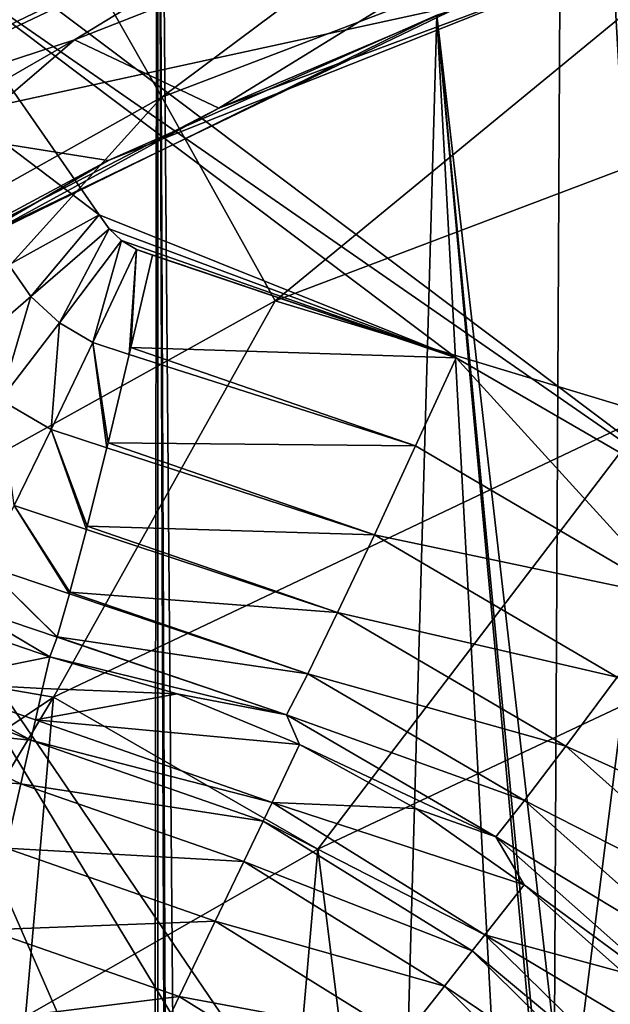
# Model space of a CAD drawing. Header units: metres. Extents: x -105 to 105, y -117 to 62.
# Tile 287 of 382: x -8.14 to -6, y 11.69 to 15.26. Entities that reach past the tile are written whole.
import ezdxf

# ---------------------------------------------------------------- set-up
doc = ezdxf.new("R2010")
doc.units = ezdxf.units.M
doc.layers.add('solid_509432_AD150_SW0001', color=7, linetype='CONTINUOUS')
doc.layers.add('solid_509432_AD150_SW0001_01', color=7, linetype='CONTINUOUS')

msp = doc.modelspace()

# ---------------------------------------------------------------- linework, layer by layer
at = {"layer": 'solid_509432_AD150_SW0001'}
for points in [[(-6.162486, 18.584642, 71.856262), (-7.637273, 18.06888, 71.843544), (-6.716792, -90.563103, 71.851799)], [(90, 18.299999, -16.299999), (-53, -0.25, -16.299999), (-90, -0.25, -16.299999)], [(-90, 18.299999, -16.299999), (90, 18.299999, -16.299999), (-90, -0.25, -16.299999)], [(-7.637273, 18.06888, 71.843544), (-9.069048, 17.444565, 71.82859), (-7.796052, -90.288589, 71.84201)], [(-7.637273, 18.06888, 71.843544), (-7.796052, -90.288589, 71.84201), (-7.625625, -90.371964, 71.843658)], [(-7.637273, 18.06888, 71.843544), (-7.179524, -90.514778, 71.847786), (-6.716792, -90.563103, 71.851799)], [(-7.637273, 18.06888, 71.843544), (-7.271542, -90.4935, 71.846954), (-7.179524, -90.514778, 71.847786)], [(-7.637273, 18.06888, 71.843544), (-7.625625, -90.371964, 71.843658), (-7.271542, -90.4935, 71.846954)], [(-9.354829, 16.313015, 2.143936), (-2.711786, 17.542665, 1.969982), (-5.550403, 13.449803, 2.044314)], [(-9.069048, 17.444565, 71.82859), (-8.032491, -90.140953, 71.839676), (-7.796052, -90.288589, 71.84201)], [(-9.069048, 17.444565, 71.82859), (-8.253333, -89.961456, 71.837425), (-8.032491, -90.140953, 71.839676)], [(-56.523369, 17.273149, -13.4), (-4.535146, -0.11237, -13.4), (-4.535146, 17.273149, -13.4)], [(-56.523369, 17.273149, -13.4), (-20.115334, -0.11237, -13.4), (-4.535146, -0.11237, -13.4)], [(-7.817541, 14.747072, 5.10471), (-5.312888, 15.741001, 5.039123), (-20.977657, 16.843361, 5.449319)], [(-10.143833, 13.387584, 5.165626), (-7.817541, 14.747072, 5.10471), (-20.977657, 16.843361, 5.449319)], [(-7.992785, 15.627864, 67.504913), (-5.426341, 16.616249, 67.504913), (-7.622642, 14.976952, 68.090065)], [(-5.426341, 16.616249, 67.504913), (-5.173687, 15.912693, 68.090065), (-7.622642, 14.976952, 68.090065)], [(-10.203392, 15.023397, 41.200001), (-7.744907, 16.32325, 41.200001), (-10.203322, 15.02344, 43.349998)], [(-9.625024, 15.370975, 36.900002), (-7.744907, 16.32325, 41.200001), (-10.203392, 15.023397, 41.200001)], [(-7.744907, 16.32325, 41.200001), (-8.997643, 15.717783, 43.349998), (-10.203322, 15.02344, 43.349998)], [(-10.203322, 15.02344, 46.200001), (-7.744944, 16.323233, 46.200001), (-9.874942, 15.804032, 46.700001)], [(-7.744944, 16.323233, 44.950001), (-7.744944, 16.323233, 46.200001), (-10.203322, 15.02344, 46.200001)], [(-8.997643, 15.717783, 44.950001), (-7.744944, 16.323233, 44.950001), (-10.203322, 15.02344, 46.200001)], [(-8.514591, 15.506985, 2.121934), (-9.354829, 16.313015, 2.143936), (-5.550403, 13.449803, 2.044314)], [(-6.840144, 15.85464, 24.644537), (-5.393362, 16.184723, 24.648998), (-7.939102, 15.185585, 24.648998)], [(-7.415138, 14.93694, 24.711823), (-7.939102, 15.185585, 24.648998), (-5.393362, 16.184723, 24.648998)], [(-5.028978, 15.826935, 24.711823), (-7.415138, 14.93694, 24.711823), (-5.393362, 16.184723, 24.648998)], [(-8.313497, 16.164848, 66.789299), (-7.992785, 15.627864, 67.504913), (-10.386721, 14.27412, 67.504913)], [(-4.506017, -3.172695, 3.6), (-4.037329, 16.087421, 3.6), (-6.625394, 15.27488, 3.6)], [(-9.249976, 14.721484, 36.150002), (-6.758844, 15.92115, 36.150002), (-9.625024, 15.370975, 36.900002)], [(-6.758844, 15.92115, 30.9), (-6.758844, 15.92115, 36.150002), (-9.249976, 14.721484, 36.150002)], [(-9.249976, 14.721484, 30.9), (-6.758844, 15.92115, 30.9), (-9.249976, 14.721484, 36.150002)], [(-6.52135, 15.316092, 30.25), (-6.758844, 15.92115, 30.9), (-9.249976, 14.721484, 30.9)], [(-7.622642, 14.976952, 68.090065), (-5.173687, 15.912693, 68.090065), (-7.211311, 14.237921, 68.523697)], [(-5.173687, 15.912693, 68.090065), (-4.893119, 15.116071, 68.523697), (-7.211311, 14.237921, 68.523697)], [(-8.988011, 15.476515, 24.567322), (-6.840144, 15.85464, 24.644537), (-8.949321, 14.854841, 24.644537)], [(-8.949321, 14.854841, 24.644537), (-6.840144, 15.85464, 24.644537), (-7.939102, 15.185585, 24.648998)], [(-6.52135, 15.316092, 30.25), (-7.415138, 14.93694, 24.711823), (-5.028978, 15.826935, 24.711823)], [(-6.625394, 15.27488, 3.6), (-5.312888, 15.741001, 5.039123), (-7.817541, 14.747072, 5.10471)], [(-10.386721, 14.27412, 67.504913), (-7.992785, 15.627864, 67.504913), (-9.909419, 13.694907, 68.090065)], [(-7.992785, 15.627864, 67.504913), (-7.622642, 14.976952, 68.090065), (-9.909419, 13.694907, 68.090065)], [(-8.796366, 15.267468, 2.083169), (-8.514591, 15.506985, 2.121934), (-7.849612, 14.550038, 2.104521)], [(-8.514591, 15.506985, 2.121934), (-5.550403, 13.449803, 2.044314), (-6.555073, 14.031698, 2.070622)], [(-7.849612, 14.550038, 2.104521), (-8.514591, 15.506985, 2.121934), (-6.555073, 14.031698, 2.070622)], [(-8.925, 14.158553, 30.25), (-6.52135, 15.316092, 30.25), (-9.249976, 14.721484, 30.9)], [(-8.925, 14.158553, 30.25), (-7.415138, 14.93694, 24.711823), (-6.52135, 15.316092, 30.25)], [(-9.060284, 14.079653, 3.6), (-6.625394, 15.27488, 3.6), (-7.817541, 14.747072, 5.10471)], [(-6.754485, 10.689383, 3.6), (-6.625394, 15.27488, 3.6), (-9.060284, 14.079653, 3.6)], [(-8.796366, 15.267468, 2.083169), (-7.849612, 14.550038, 2.104521), (-8.176931, 14.368512, 2.065882)], [(-6.754485, 10.689383, 3.6), (-6.343625, 10.094157, 3.6), (-6.625394, 15.27488, 3.6)], [(-6.087182, 9.417974, 3.6), (-6, 8.7, 3.6), (-6.625394, 15.27488, 3.6)], [(-4.506017, -3.172695, 3.6), (-6.625394, 15.27488, 3.6), (-6, 8.7, 3.6)], [(-6.343625, 10.094157, 3.6), (-6.087182, 9.417974, 3.6), (-6.625394, 15.27488, 3.6)], [(-8.949321, 14.854841, 24.644537), (-7.939102, 15.185585, 24.648998), (-10.307492, 13.818183, 24.648998)], [(-9.650484, 13.716347, 24.711823), (-10.307492, 13.818183, 24.648998), (-7.939102, 15.185585, 24.648998)], [(-7.415138, 14.93694, 24.711823), (-9.650484, 13.716347, 24.711823), (-7.939102, 15.185585, 24.648998)], [(-7.211311, 14.237921, 68.523697), (-4.893119, 15.116071, 68.523697), (-5.853541, 13.826371, 68.790207)], [(-9.909419, 13.694907, 68.090065), (-7.622642, 14.976952, 68.090065), (-9.378481, 13.034368, 68.523697)], [(-7.622642, 14.976952, 68.090065), (-7.211311, 14.237921, 68.523697), (-9.378481, 13.034368, 68.523697)], [(-8.925, 14.158553, 30.25), (-9.650484, 13.716347, 24.711823), (-7.415138, 14.93694, 24.711823)], [(-9.060284, 14.079653, 3.6), (-7.817541, 14.747072, 5.10471), (-10.143833, 13.387584, 5.165626)], [(-8.176931, 14.368512, 2.065882), (-7.849612, 14.550038, 2.104521), (-8.097104, 14.253546, 2.06361)], [(-8.097104, 14.253546, 2.06361), (-7.849612, 14.550038, 2.104521), (-7.813972, 14.49924, 2.103588)], [(-7.813972, 14.49924, 2.103588), (-7.849612, 14.550038, 2.104521), (-6.555073, 14.031698, 2.070622)], [(-8.097104, 14.253546, 2.06361), (-7.813972, 14.49924, 2.103588), (-7.993747, 14.158602, 2.061153)], [(-7.993747, 14.158602, 2.061153), (-7.813972, 14.49924, 2.103588), (-7.768284, 14.45667, 2.102391)], [(-7.768284, 14.45667, 2.102391), (-7.813972, 14.49924, 2.103588), (-6.555073, 14.031698, 2.070622)], [(-7.993747, 14.158602, 2.061153), (-7.768284, 14.45667, 2.102391), (-7.873012, 14.087445, 2.058283)], [(-7.873012, 14.087445, 2.058283), (-7.768284, 14.45667, 2.102391), (-7.714775, 14.424554, 2.10099)], [(-7.714775, 14.424554, 2.10099), (-7.768284, 14.45667, 2.102391), (-6.555073, 14.031698, 2.070622)], [(-7.740438, 14.043141, 2.055131), (-7.873012, 14.087445, 2.058283), (-7.714775, 14.424554, 2.10099)], [(-7.734395, 14.06861, 2.061391), (-7.740438, 14.043141, 2.055131), (-7.714775, 14.424554, 2.10099)], [(-7.734395, 14.06861, 2.061391), (-7.714775, 14.424554, 2.10099), (-7.655901, 14.404299, 2.099448)], [(-7.734395, 14.06861, 2.061391), (-7.655901, 14.404299, 2.099448), (-6.555073, 14.031698, 2.070622)], [(-7.714775, 14.424554, 2.10099), (-6.555073, 14.031698, 2.070622), (-7.655901, 14.404299, 2.099448)], [(-8.176931, 14.368512, 2.065882), (-8.097104, 14.253546, 2.06361), (-8.364896, 14.023445, 1.931439)], [(-9.378481, 13.034368, 68.523697), (-7.211311, 14.237921, 68.523697), (-8.015738, 12.800319, 68.790207)], [(-8.364896, 14.023445, 1.931439), (-8.097104, 14.253546, 2.06361), (-8.207511, 13.879263, 1.928285)], [(-8.097104, 14.253546, 2.06361), (-7.993747, 14.158602, 2.061153), (-8.207511, 13.879263, 1.928285)], [(-7.211311, 14.237921, 68.523697), (-5.853541, 13.826371, 68.790207), (-8.015738, 12.800319, 68.790207)], [(-8.207511, 13.879263, 1.928285), (-7.993747, 14.158602, 2.061153), (-8.023777, 13.771368, 1.924603)], [(-7.993747, 14.158602, 2.061153), (-7.873012, 14.087445, 2.058283), (-8.023777, 13.771368, 1.924603)], [(-7.29579, 11.16894, 3.6), (-6.754485, 10.689383, 3.6), (-9.060284, 14.079653, 3.6)], [(-7.936197, 11.505054, 3.6), (-7.29579, 11.16894, 3.6), (-9.060284, 14.079653, 3.6)], [(-8.638337, 11.67812, 3.6), (-7.936197, 11.505054, 3.6), (-9.060284, 14.079653, 3.6)], [(-7.822168, 13.704383, 1.920564), (-8.023777, 13.771368, 1.924603), (-7.873012, 14.087445, 2.058283)], [(-7.817652, 13.722806, 1.930588), (-7.822168, 13.704383, 1.920564), (-7.873012, 14.087445, 2.058283)], [(-7.740438, 14.043141, 2.055131), (-7.817652, 13.722806, 1.930588), (-7.873012, 14.087445, 2.058283)], [(-6.701925, 13.711658, 2.032608), (-7.817652, 13.722806, 1.930588), (-7.740438, 14.043141, 2.055131)], [(-6.701925, 13.711658, 2.032608), (-7.740438, 14.043141, 2.055131), (-7.734395, 14.06861, 2.061391)], [(-6.701925, 13.711658, 2.032608), (-7.734395, 14.06861, 2.061391), (-6.555073, 14.031698, 2.070622)], [(-5.761023, 13.159232, 2.00641), (-6.701925, 13.711658, 2.032608), (-6.555073, 14.031698, 2.070622)], [(-5.761023, 13.159232, 2.00641), (-6.555073, 14.031698, 2.070622), (-5.550403, 13.449803, 2.044314)], [(-8.207511, 13.879263, 1.928285), (-8.023777, 13.771368, 1.924603), (-8.157701, 13.496081, 1.7083)], [(-8.015738, 12.800319, 68.790207), (-5.853541, 13.826371, 68.790207), (-7.056211, 12.248801, 68.879997)], [(-5.853541, 13.826371, 68.790207), (-5.950544, 12.769511, 68.879997), (-7.056211, 12.248801, 68.879997)], [(-7.896021, 13.409034, 1.704093), (-8.157701, 13.496081, 1.7083), (-8.023777, 13.771368, 1.924603)], [(-7.893091, 13.420504, 1.714849), (-7.896021, 13.409034, 1.704093), (-8.023777, 13.771368, 1.924603)], [(-7.822168, 13.704383, 1.920564), (-7.893091, 13.420504, 1.714849), (-8.023777, 13.771368, 1.924603)], [(-6.851611, 13.38901, 1.901802), (-7.822168, 13.704383, 1.920564), (-7.817652, 13.722806, 1.930588)], [(-6.851611, 13.38901, 1.901802), (-7.817652, 13.722806, 1.930588), (-6.701925, 13.711658, 2.032608)], [(-6.851611, 13.38901, 1.901802), (-7.893091, 13.420504, 1.714849), (-7.822168, 13.704383, 1.920564)], [(-6.851611, 13.38901, 1.901802), (-6.701925, 13.711658, 2.032608), (-5.761023, 13.159232, 2.00641)], [(-7.957417, 13.17541, 1.419143), (-8.266419, 13.278776, 1.422881), (-8.157701, 13.496081, 1.7083)], [(-7.955896, 13.180998, 1.427944), (-7.957417, 13.17541, 1.419143), (-8.157701, 13.496081, 1.7083)], [(-7.896021, 13.409034, 1.704093), (-7.955896, 13.180998, 1.427944), (-8.157701, 13.496081, 1.7083)], [(-6.984916, 13.107406, 1.686059), (-7.955896, 13.180998, 1.427944), (-7.896021, 13.409034, 1.704093)], [(-6.984916, 13.107406, 1.686059), (-7.896021, 13.409034, 1.704093), (-7.893091, 13.420504, 1.714849)], [(-6.984916, 13.107406, 1.686059), (-7.893091, 13.420504, 1.714849), (-6.851611, 13.38901, 1.901802)], [(-6.984916, 13.107406, 1.686059), (-6.851611, 13.38901, 1.901802), (-5.971187, 12.872284, 1.87559)], [(-5.971187, 12.872284, 1.87559), (-6.851611, 13.38901, 1.901802), (-5.761023, 13.159232, 2.00641)], [(-8.002547, 13.018003, 1.083388), (-8.343145, 13.133023, 1.086171), (-8.266419, 13.278776, 1.422881)], [(-8.002058, 13.019578, 1.088188), (-8.002547, 13.018003, 1.083388), (-8.266419, 13.278776, 1.422881)], [(-7.957417, 13.17541, 1.419143), (-8.002058, 13.019578, 1.088188), (-8.266419, 13.278776, 1.422881)], [(-7.093331, 12.884819, 1.399148), (-8.002058, 13.019578, 1.088188), (-7.957417, 13.17541, 1.419143)], [(-7.093331, 12.884819, 1.399148), (-7.957417, 13.17541, 1.419143), (-7.955896, 13.180998, 1.427944)], [(-7.093331, 12.884819, 1.399148), (-7.955896, 13.180998, 1.427944), (-6.984916, 13.107406, 1.686059)], [(-8.343145, 13.133023, 1.086171), (-8.028615, 12.946574, 0.717652), (-8.383086, 13.067923, 0.719194)], [(-8.002547, 13.018003, 1.083388), (-8.028615, 12.946574, 0.717652), (-8.343145, 13.133023, 1.086171)], [(-7.093331, 12.884819, 1.399148), (-6.984916, 13.107406, 1.686059), (-6.15701, 12.622208, 1.659826)], [(-6.15701, 12.622208, 1.659826), (-6.984916, 13.107406, 1.686059), (-5.971187, 12.872284, 1.87559)], [(-8.482056, 12.854699, -2.267689), (-8.383086, 13.067923, 0.719194), (-8.028615, 12.946574, 0.717652)], [(-9.378481, 13.034368, 68.523697), (-8.015738, 12.800319, 68.790207), (-10.003408, 11.467257, 68.790207)], [(-7.169936, 12.735458, 1.059386), (-8.028615, 12.946574, 0.717652), (-8.002547, 13.018003, 1.083388)], [(-7.169936, 12.735458, 1.059386), (-8.002547, 13.018003, 1.083388), (-8.002058, 13.019578, 1.088188)], [(-7.169936, 12.735458, 1.059386), (-8.002058, 13.019578, 1.088188), (-7.093331, 12.884819, 1.399148)], [(-8.482056, 12.854699, -2.267689), (-8.028615, 12.946574, 0.717652), (-8.054811, 12.832056, -0.775018)], [(-8.054811, 12.832056, -0.775018), (-8.028615, 12.946574, 0.717652), (-7.567128, 12.812508, 0.701406)], [(-7.169936, 12.735458, 1.059386), (-7.567128, 12.812508, 0.701406), (-8.028615, 12.946574, 0.717652)], [(-7.169936, 12.735458, 1.059386), (-7.093331, 12.884819, 1.399148), (-6.30663, 12.424967, 1.37289)], [(-6.30663, 12.424967, 1.37289), (-7.093331, 12.884819, 1.399148), (-6.15701, 12.622208, 1.659826)], [(-6.15701, 12.622208, 1.659826), (-5.971187, 12.872284, 1.87559), (-5.210684, 12.193358, 1.852866)], [(-8.097726, 12.644445, -2.632159), (-8.50677, 12.8014, -2.581399), (-8.482056, 12.854699, -2.267689)], [(-8.482056, 12.854699, -2.267689), (-8.054811, 12.832056, -0.775018), (-8.081006, 12.717539, -2.267689)], [(-8.097726, 12.644445, -2.632159), (-8.482056, 12.854699, -2.267689), (-8.081006, 12.717539, -2.267689)], [(-8.081006, 12.717539, -2.267689), (-8.054811, 12.832056, -0.775018), (-7.567128, 12.812508, 0.701406)], [(-10.003408, 11.467257, 68.790207), (-8.015738, 12.800319, 68.790207), (-9.125268, 10.951107, 68.879997)], [(-8.015738, 12.800319, 68.790207), (-8.116714, 11.641371, 68.879997), (-9.125268, 10.951107, 68.879997)], [(-8.097726, 12.644445, -2.632159), (-8.558846, 12.689095, -2.875578), (-8.50677, 12.8014, -2.581399)], [(-8.015738, 12.800319, 68.790207), (-7.056211, 12.248801, 68.879997), (-8.116714, 11.641371, 68.879997)], [(-8.081006, 12.717539, -2.267689), (-7.567128, 12.812508, 0.701406), (-7.122704, 12.628217, 0.68577)], [(-7.169936, 12.735458, 1.059386), (-7.122704, 12.628217, 0.68577), (-7.567128, 12.812508, 0.701406)], [(-7.056211, 12.248801, 68.879997), (-5.950544, 12.769511, 68.879997), (-6.538026, 8.122147, 68.879997)], [(-5.950544, 12.769511, 68.879997), (-5.538317, 8.425224, 68.879997), (-6.538026, 8.122147, 68.879997)], [(-6.410497, 12.293152, 1.033098), (-7.122704, 12.628217, 0.68577), (-7.169936, 12.735458, 1.059386)], [(-6.410497, 12.293152, 1.033098), (-7.169936, 12.735458, 1.059386), (-6.30663, 12.424967, 1.37289)], [(-8.133982, 12.485947, -2.967271), (-8.635925, 12.522869, -3.136908), (-8.558846, 12.689095, -2.875578)], [(-8.097726, 12.644445, -2.632159), (-8.133982, 12.485947, -2.967271), (-8.558846, 12.689095, -2.875578)], [(-8.097726, 12.644445, -2.632159), (-8.081006, 12.717539, -2.267689), (-7.222517, 12.418296, -2.267689)], [(-7.222517, 12.418296, -2.267689), (-8.081006, 12.717539, -2.267689), (-7.122704, 12.628217, 0.68577)], [(-7.254856, 12.350647, -2.632159), (-8.133982, 12.485947, -2.967271), (-8.097726, 12.644445, -2.632159)], [(-7.254856, 12.350647, -2.632159), (-8.097726, 12.644445, -2.632159), (-7.222517, 12.418296, -2.267689)], [(-7.222517, 12.418296, -2.267689), (-7.122704, 12.628217, 0.68577), (-6.701503, 12.396199, 0.670954)], [(-6.410497, 12.293152, 1.033098), (-6.701503, 12.396199, 0.670954), (-7.122704, 12.628217, 0.68577)], [(-6.30663, 12.424967, 1.37289), (-6.15701, 12.622208, 1.659826), (-5.441701, 11.984336, 1.63709)], [(-5.441701, 11.984336, 1.63709), (-6.15701, 12.622208, 1.659826), (-5.210684, 12.193358, 1.852866)], [(-8.133982, 12.485947, -2.967271), (-8.187531, 12.251844, -3.25199), (-8.635925, 12.522869, -3.136908)], [(-7.32498, 12.203954, -2.967271), (-8.187531, 12.251844, -3.25199), (-8.133982, 12.485947, -2.967271)], [(-7.32498, 12.203954, -2.967271), (-8.133982, 12.485947, -2.967271), (-7.254856, 12.350647, -2.632159)], [(-7.254856, 12.350647, -2.632159), (-7.222517, 12.418296, -2.267689), (-6.450526, 11.938108, -2.267689)], [(-7.222517, 12.418296, -2.267689), (-6.701503, 12.396199, 0.670954), (-6.308623, 12.119355, 0.657125)], [(-6.450526, 11.938108, -2.267689), (-7.222517, 12.418296, -2.267689), (-6.308623, 12.119355, 0.657125)], [(-6.410497, 12.293152, 1.033098), (-6.30663, 12.424967, 1.37289), (-5.626633, 11.819785, 1.35014)], [(-5.626633, 11.819785, 1.35014), (-6.30663, 12.424967, 1.37289), (-5.441701, 11.984336, 1.63709)], [(-6.410497, 12.293152, 1.033098), (-6.308623, 12.119355, 0.657125), (-6.701503, 12.396199, 0.670954)], [(-7.32498, 12.203954, -2.967271), (-7.254856, 12.350647, -2.632159), (-6.49691, 11.879196, -2.632159)], [(-6.49691, 11.879196, -2.632159), (-7.254856, 12.350647, -2.632159), (-6.450526, 11.938108, -2.267689)], [(-5.753675, 11.710209, 1.01033), (-6.308623, 12.119355, 0.657125), (-6.410497, 12.293152, 1.033098)], [(-5.753675, 11.710209, 1.01033), (-6.410497, 12.293152, 1.033098), (-5.626633, 11.819785, 1.35014)], [(-7.428555, 11.987288, -3.25199), (-8.255074, 11.956572, -3.468759), (-8.187531, 12.251844, -3.25199)], [(-7.428555, 11.987288, -3.25199), (-8.187531, 12.251844, -3.25199), (-7.32498, 12.203954, -2.967271)], [(-8.116714, 11.641371, 68.879997), (-7.056211, 12.248801, 68.879997), (-7.459431, 7.629768, 68.879997)], [(-7.056211, 12.248801, 68.879997), (-6.538026, 8.122147, 68.879997), (-7.459431, 7.629768, 68.879997)], [(-7.428555, 11.987288, -3.25199), (-7.32498, 12.203954, -2.967271), (-6.59749, 11.751448, -2.967271)], [(-6.59749, 11.751448, -2.967271), (-7.32498, 12.203954, -2.967271), (-6.49691, 11.879196, -2.632159)], [(-6.450526, 11.938108, -2.267689), (-6.308623, 12.119355, 0.657125), (-5.948583, 11.800915, 0.644447)], [(-5.753675, 11.710209, 1.01033), (-5.948583, 11.800915, 0.644447), (-6.308623, 12.119355, 0.657125)], [(-7.559192, 11.714008, -3.468759), (-8.255074, 11.956572, -3.468759), (-7.428555, 11.987288, -3.25199)], [(-7.559192, 11.714008, -3.468759), (-7.428555, 11.987288, -3.25199), (-6.746049, 11.562762, -3.25199)], [(-6.746049, 11.562762, -3.25199), (-7.428555, 11.987288, -3.25199), (-6.59749, 11.751448, -2.967271)], [(-7.559192, 11.714008, -3.468759), (-8.332443, 11.618337, -3.604213), (-8.255074, 11.956572, -3.468759)], [(-6.49691, 11.879196, -2.632159), (-6.450526, 11.938108, -2.267689), (-5.802599, 11.300345, -2.267689)], [(-6.450526, 11.938108, -2.267689), (-5.948583, 11.800915, 0.644447), (-5.625701, 11.444657, 0.633081)], [(-5.802599, 11.300345, -2.267689), (-6.450526, 11.938108, -2.267689), (-5.625701, 11.444657, 0.633081)], [(-6.59749, 11.751448, -2.967271), (-6.49691, 11.879196, -2.632159), (-5.860771, 11.253036, -2.632159)], [(-5.860771, 11.253036, -2.632159), (-6.49691, 11.879196, -2.632159), (-5.802599, 11.300345, -2.267689)], [(-6.746049, 11.562762, -3.25199), (-6.59749, 11.751448, -2.967271), (-5.986914, 11.150448, -2.967271)], [(-5.986914, 11.150448, -2.967271), (-6.59749, 11.751448, -2.967271), (-5.860771, 11.253036, -2.632159)], [(-7.708838, 11.400967, -3.604213), (-8.332443, 11.618337, -3.604213), (-7.559192, 11.714008, -3.468759)], [(-7.708838, 11.400967, -3.604213), (-7.559192, 11.714008, -3.468759), (-6.933424, 11.324775, -3.468759)], [(-6.933424, 11.324775, -3.468759), (-7.559192, 11.714008, -3.468759), (-6.746049, 11.562762, -3.25199)]]:
    msp.add_3dface(points, dxfattribs=at)
at = {"layer": 'solid_509432_AD150_SW0001_01'}
for points in [[(-4.652982, 18.988907, 71.86647), (-6.162486, 18.584642, 71.856262), (0, -90.568039, 71.879997)], [(-6.162486, 18.584642, 71.856262), (-6.716792, -90.563103, 71.851799), (0, -90.568039, 71.879997)], [(-47.909828, -0.25, -16.299999), (-53, -0.25, -16.299999), (90, 18.299999, -16.299999)], [(-42.814568, -0.25, -16.299999), (-47.909828, -0.25, -16.299999), (90, 18.299999, -16.299999)], [(-37.719303, -0.25, -16.299999), (-42.814568, -0.25, -16.299999), (90, 18.299999, -16.299999)], [(-32.624043, -0.25, -16.299999), (-37.719303, -0.25, -16.299999), (90, 18.299999, -16.299999)], [(-27.549141, -0.25, -16.299999), (-32.624043, -0.25, -16.299999), (90, 18.299999, -16.299999)], [(-23, -0.25, -16.299999), (-27.549141, -0.25, -16.299999), (90, 18.299999, -16.299999)], [(-22.841265, -0.250993, -16.299999), (-23, -0.25, -16.299999), (90, 18.299999, -16.299999)], [(-22.698387, -0.251749, -16.299999), (-22.841265, -0.250993, -16.299999), (90, 18.299999, -16.299999)], [(-10.890583, -0.25, -16.299999), (-22.698387, -0.251749, -16.299999), (90, 18.299999, -16.299999)], [(0, -0.25, -16.299999), (-10.890583, -0.25, -16.299999), (90, 18.299999, -16.299999)]]:
    msp.add_3dface(points, dxfattribs=at)

doc.saveas('drawing.dxf')
